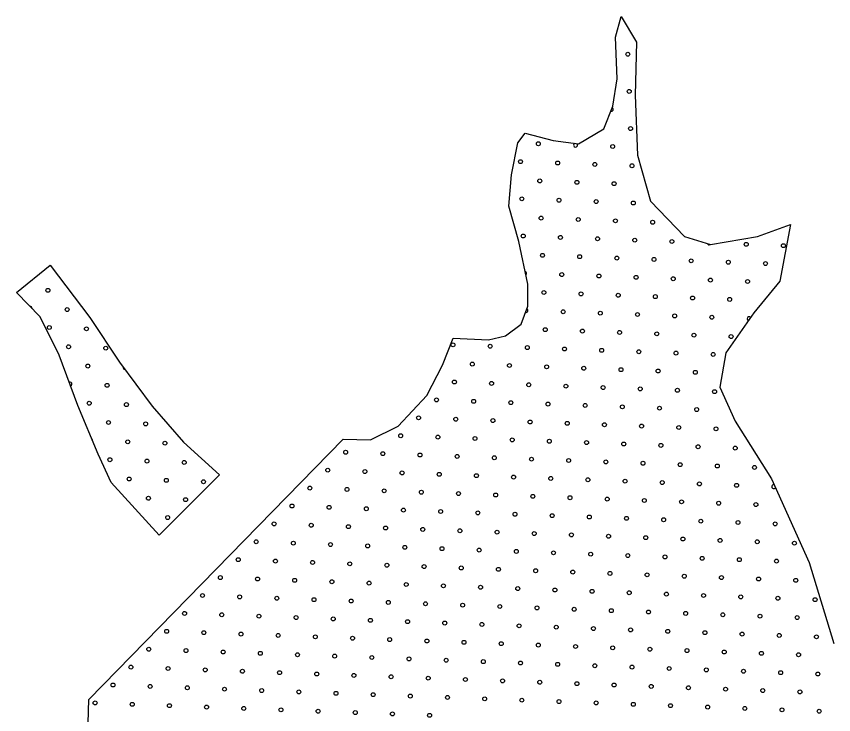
# Model space of a CAD drawing. Extents: x 1612280 to 1883141, y 560852 to 780851.
# Drawn here: x 1785021 to 1789454, y 663454 to 667240 of the extents above; entities that cross this region are included whole.
import ezdxf

# ---------------------------------------------------------------- set-up
doc = ezdxf.new("R2010")
doc.units = 0
doc.layers.add('DESIGN - SCRATCH - User 1', color=7, linetype='Continuous')
doc.layers.add('DESIGN - TRAFFIC CONTROL PERMANENT - Pavement Marking Text', color=7, linetype='Continuous')

msp = doc.modelspace()

# ---------------------------------------------------------------- linework, layer by layer
at = {"layer": 'DESIGN - SCRATCH - User 1'}
for points in [[(1786794.3, 664947.9), (1786941, 664943.4), (1787092.2, 665019.1), (1787247.8, 665183.7), (1787332.2, 665348.3), (1787390, 665495.1), (1787581.2, 665486.2), (1787674.6, 665508.4), (1787759, 665570.7), (1787794.6, 665668.5), (1787794.6, 665788.7), (1787745.7, 666020), (1787692.3, 666211.3), (1787705.7, 666380.3), (1787741.2, 666553.8), (1787781.3, 666607.2), (1787932.4, 666567.1), (1788070.2, 666549.4), (1788208, 666629.4), (1788256.9, 666754), (1788279.2, 666900.8), (1788270.3, 667127.6), (1788301.4, 667240)], [(1786794.3, 664947.9), (1786941, 664943.4), (1787092.2, 665019.1), (1787247.8, 665183.7), (1787332.2, 665348.3), (1787390, 665495.1), (1787581.2, 665486.2), (1787674.6, 665508.4), (1787759, 665570.7), (1787794.6, 665668.5), (1787794.6, 665788.7), (1787745.7, 666020), (1787692.3, 666211.3), (1787705.7, 666380.3), (1787741.2, 666553.8), (1787781.3, 666607.2), (1787932.4, 666567.1), (1788070.2, 666549.4), (1788208, 666629.4), (1788256.9, 666754), (1788279.2, 666900.8), (1788270.3, 667127.6), (1788301.4, 667240)], [(1788301.4, 667240), (1788384.3, 667099.7), (1788377.9, 666812.6), (1788390.7, 666487.2), (1788460.8, 666238.4), (1788645.7, 666047), (1788786, 666002.4), (1789041, 666047), (1789219.5, 666110.8), (1789162.1, 665804.6), (1789021.9, 665632.3), (1788868.8, 665415.4), (1788837, 665230.4), (1788919.8, 665045.4), (1789117.5, 664732.8), (1789321.5, 664279.9), (1789455.4, 663839.7)], [(1788301.4, 667240), (1788384.3, 667099.7), (1788377.9, 666812.6), (1788390.7, 666487.2), (1788460.8, 666238.4), (1788645.7, 666047), (1788786, 666002.4), (1789041, 666047), (1789219.5, 666110.8), (1789162.1, 665804.6), (1789021.9, 665632.3), (1788868.8, 665415.4), (1788837, 665230.4), (1788919.8, 665045.4), (1789117.5, 664732.8), (1789321.5, 664279.9), (1789455.4, 663839.7)], [(1785020.7, 665743.6), (1785204.8, 665890.3)], [(1785020.7, 665743.6), (1785204.8, 665890.3)], [(1785204.8, 665890.3), (1785419.5, 665607.2), (1785579.7, 665365), (1785757, 665126.2), (1785927.5, 664931.8), (1786121.8, 664754.4)], [(1785204.8, 665890.3), (1785419.5, 665607.2), (1785579.7, 665365), (1785757, 665126.2), (1785927.5, 664931.8), (1786121.8, 664754.4)], [(1785794.5, 664426.9), (1785535.4, 664713.5), (1785463.9, 664867), (1785354.8, 665129.6), (1785252.5, 665402.5), (1785150.2, 665610.6), (1785020.7, 665743.6)], [(1785794.5, 664426.9), (1785535.4, 664713.5), (1785463.9, 664867), (1785354.8, 665129.6), (1785252.5, 665402.5), (1785150.2, 665610.6), (1785020.7, 665743.6)], [(1785797.9, 661514.7), (1785771.8, 661795.5), (1785629.7, 662034.4), (1785572.9, 662335.9), (1785425, 662591.9), (1785334.1, 662791.1), (1785300, 663069.8), (1785248.8, 663212), (1785408, 663342.9), (1785413.7, 663536.3), (1786794.3, 664947.9)], [(1785797.9, 661514.7), (1785771.8, 661795.5), (1785629.7, 662034.4), (1785572.9, 662335.9), (1785425, 662591.9), (1785334.1, 662791.1), (1785300, 663069.8), (1785248.8, 663212), (1785408, 663342.9), (1785413.7, 663536.3), (1786794.3, 664947.9)], [(1786121.8, 664754.4), (1785794.5, 664426.9)], [(1786121.8, 664754.4), (1785794.5, 664426.9)]]:
    msp.add_lwpolyline(points, dxfattribs=at)
for centre in [(1785505.6, 665441.2), (1785505.6, 665441.2), (1785513, 665239.6), (1785513, 665239.6), (1786806.9, 664876.8), (1786806.9, 664876.8), (1787008.5, 664869.3), (1787008.5, 664869.3), (1788927.6, 664697.6), (1788927.6, 664697.6), (1789032.1, 664593), (1789032.1, 664593), (1789136.6, 664488.5), (1789136.6, 664488.5), (1789241.2, 664384), (1789241.2, 664384)]:
    msp.add_circle(centre, 10.6, dxfattribs=at)
msp.add_arc((1785610.1, 665336.7), 10.6, 172.0492, 261.1312, dxfattribs=at)
at = {"layer": 'DESIGN - TRAFFIC CONTROL PERMANENT - Pavement Marking Text'}
for centre in [(1788337.7, 667034.8), (1788337.7, 667034.8), (1788345.1, 666833.2), (1788345.1, 666833.2), (1788352.6, 666631.5), (1788352.6, 666631.5), (1787852.3, 666549.4), (1787852.3, 666549.4), (1788255.5, 666534.5), (1788255.5, 666534.5), (1787755.2, 666452.3), (1787755.2, 666452.3), (1787956.8, 666444.9), (1787956.8, 666444.9), (1788158.5, 666437.4), (1788158.5, 666437.4), (1788360.1, 666429.9), (1788360.1, 666429.9), (1787859.8, 666347.8), (1787859.8, 666347.8), (1788061.4, 666340.3), (1788061.4, 666340.3), (1788263, 666332.9), (1788263, 666332.9), (1787762.7, 666250.7), (1787762.7, 666250.7), (1787964.3, 666243.3), (1787964.3, 666243.3), (1788165.9, 666235.8), (1788165.9, 666235.8), (1788367.5, 666228.3), (1788367.5, 666228.3), (1787867.2, 666146.2), (1787867.2, 666146.2), (1788068.8, 666138.7), (1788068.8, 666138.7), (1788270.5, 666131.3), (1788270.5, 666131.3), (1788472.1, 666123.8), (1788472.1, 666123.8), (1787770.2, 666049.1), (1787770.2, 666049.1), (1787971.8, 666041.7), (1787971.8, 666041.7), (1788173.4, 666034.2), (1788173.4, 666034.2), (1788375, 666026.7), (1788375, 666026.7), (1788576.6, 666019.3), (1788576.6, 666019.3), (1788979.8, 666004.3), (1788979.8, 666004.3), (1789181.4, 665996.9), (1789181.4, 665996.9), (1787874.7, 665944.6), (1787874.7, 665944.6), (1788076.3, 665937.1), (1788076.3, 665937.1), (1788277.9, 665929.6), (1788277.9, 665929.6), (1788479.5, 665922.2), (1788479.5, 665922.2), (1788681.1, 665914.7), (1788681.1, 665914.7), (1788882.8, 665907.2), (1788882.8, 665907.2), (1789084.4, 665899.8), (1789084.4, 665899.8), (1787979.2, 665840), (1787979.2, 665840), (1788180.9, 665832.6), (1788180.9, 665832.6), (1788382.5, 665825.1), (1788382.5, 665825.1), (1788584.1, 665817.6), (1788584.1, 665817.6), (1788785.7, 665810.2), (1788785.7, 665810.2), (1788987.3, 665802.7), (1788987.3, 665802.7), (1785192, 665754.9), (1785192, 665754.9), (1787882.2, 665743), (1787882.2, 665743), (1788083.8, 665735.5), (1788083.8, 665735.5), (1788285.4, 665728), (1788285.4, 665728), (1788487, 665720.6), (1788487, 665720.6), (1788688.6, 665713.1), (1788688.6, 665713.1), (1788890.2, 665705.6), (1788890.2, 665705.6), (1785296.5, 665650.3), (1785296.5, 665650.3), (1787986.7, 665638.4), (1787986.7, 665638.4), (1788188.3, 665631), (1788188.3, 665631), (1788389.9, 665623.5), (1788389.9, 665623.5), (1788591.5, 665616), (1788591.5, 665616), (1788793.2, 665608.6), (1788793.2, 665608.6), (1785199.4, 665553.2), (1785199.4, 665553.2), (1785401, 665545.8), (1785401, 665545.8), (1787889.6, 665541.4), (1787889.6, 665541.4), (1788091.2, 665533.9), (1788091.2, 665533.9), (1788292.9, 665526.4), (1788292.9, 665526.4), (1788494.5, 665519), (1788494.5, 665519), (1788696.1, 665511.5), (1788696.1, 665511.5), (1788897.7, 665504), (1788897.7, 665504), (1785304, 665448.7), (1785304, 665448.7), (1787389.3, 665459.2), (1787389.3, 665459.2), (1787591, 665451.8), (1787591, 665451.8), (1787792.6, 665444.3), (1787792.6, 665444.3), (1787994.2, 665436.8), (1787994.2, 665436.8), (1788195.8, 665429.4), (1788195.8, 665429.4), (1788397.4, 665421.9), (1788397.4, 665421.9), (1788599, 665414.4), (1788599, 665414.4), (1788800.6, 665407), (1788800.6, 665407), (1785408.5, 665344.2), (1785408.5, 665344.2), (1787493.9, 665354.7), (1787493.9, 665354.7), (1787695.5, 665347.2), (1787695.5, 665347.2), (1787897.1, 665339.8), (1787897.1, 665339.8), (1788098.7, 665332.3), (1788098.7, 665332.3), (1788300.3, 665324.8), (1788300.3, 665324.8), (1788501.9, 665317.3), (1788501.9, 665317.3), (1788703.5, 665309.9), (1788703.5, 665309.9), (1787396.8, 665257.6), (1787396.8, 665257.6), (1787598.4, 665250.1), (1787598.4, 665250.1), (1787800, 665242.7), (1787800, 665242.7), (1788001.6, 665235.2), (1788001.6, 665235.2), (1788203.3, 665227.7), (1788203.3, 665227.7), (1788404.9, 665220.3), (1788404.9, 665220.3), (1788606.5, 665212.8), (1788606.5, 665212.8), (1788808.1, 665205.3), (1788808.1, 665205.3), (1785416, 665142.6), (1785416, 665142.6), (1785617.6, 665135.1), (1785617.6, 665135.1), (1787299.7, 665160.5), (1787299.7, 665160.5), (1787501.4, 665153.1), (1787501.4, 665153.1), (1787703, 665145.6), (1787703, 665145.6), (1787904.6, 665138.1), (1787904.6, 665138.1), (1788106.2, 665130.7), (1788106.2, 665130.7), (1788307.8, 665123.2), (1788307.8, 665123.2), (1788509.4, 665115.7), (1788509.4, 665115.7), (1788711, 665108.3), (1788711, 665108.3), (1785520.5, 665038), (1785520.5, 665038), (1787202.7, 665063.5), (1787202.7, 665063.5), (1787404.3, 665056), (1787404.3, 665056), (1787605.9, 665048.5), (1787605.9, 665048.5), (1787807.5, 665041.1), (1787807.5, 665041.1), (1788009.1, 665033.6), (1788009.1, 665033.6), (1785722.1, 665030.6), (1785722.1, 665030.6), (1788210.7, 665026.1), (1788210.7, 665026.1), (1788412.3, 665018.7), (1788412.3, 665018.7), (1788613.9, 665011.2), (1788613.9, 665011.2), (1788815.6, 665003.7), (1788815.6, 665003.7), (1787105.6, 664966.4), (1787105.6, 664966.4), (1787307.2, 664958.9), (1787307.2, 664958.9), (1787508.8, 664951.5), (1787508.8, 664951.5), (1785625, 664933.5), (1785625, 664933.5), (1785826.7, 664926), (1785826.7, 664926), (1787710.4, 664944), (1787710.4, 664944), (1787912, 664936.5), (1787912, 664936.5), (1788113.7, 664929.1), (1788113.7, 664929.1), (1788315.3, 664921.6), (1788315.3, 664921.6), (1788516.9, 664914.1), (1788516.9, 664914.1), (1788718.5, 664906.7), (1788718.5, 664906.7), (1787210.1, 664861.9), (1787210.1, 664861.9), (1788920.1, 664899.2), (1788920.1, 664899.2), (1785528, 664836.4), (1785528, 664836.4), (1785729.6, 664828.9), (1785729.6, 664828.9), (1785931.2, 664821.5), (1785931.2, 664821.5), (1787411.7, 664854.4), (1787411.7, 664854.4), (1787613.4, 664846.9), (1787613.4, 664846.9), (1787815, 664839.5), (1787815, 664839.5), (1788016.6, 664832), (1788016.6, 664832), (1788218.2, 664824.5), (1788218.2, 664824.5), (1788419.8, 664817.1), (1788419.8, 664817.1), (1786709.8, 664779.7), (1786709.8, 664779.7), (1786911.5, 664772.3), (1786911.5, 664772.3), (1788621.4, 664809.6), (1788621.4, 664809.6), (1788823, 664802.1), (1788823, 664802.1), (1789024.6, 664794.7), (1789024.6, 664794.7), (1785632.5, 664731.9), (1785632.5, 664731.9), (1785834.1, 664724.4), (1785834.1, 664724.4), (1787113.1, 664764.8), (1787113.1, 664764.8), (1787314.7, 664757.3), (1787314.7, 664757.3), (1787516.3, 664749.9), (1787516.3, 664749.9), (1787717.9, 664742.4), (1787717.9, 664742.4), (1787919.5, 664734.9), (1787919.5, 664734.9), (1788121.1, 664727.5), (1788121.1, 664727.5), (1786035.7, 664716.9), (1786035.7, 664716.9), (1786612.8, 664682.7), (1786612.8, 664682.7), (1788322.7, 664720), (1788322.7, 664720), (1788524.3, 664712.5), (1788524.3, 664712.5), (1788725.9, 664705.1), (1788725.9, 664705.1), (1786814.4, 664675.2), (1786814.4, 664675.2), (1787016, 664667.7), (1787016, 664667.7), (1787217.6, 664660.2), (1787217.6, 664660.2), (1787419.2, 664652.8), (1787419.2, 664652.8), (1787620.8, 664645.3), (1787620.8, 664645.3), (1787822.4, 664637.8), (1787822.4, 664637.8), (1785737.1, 664627.3), (1785737.1, 664627.3), (1785938.7, 664619.9), (1785938.7, 664619.9), (1788024, 664630.4), (1788024, 664630.4), (1788225.7, 664622.9), (1788225.7, 664622.9), (1788427.3, 664615.4), (1788427.3, 664615.4), (1788628.9, 664608), (1788628.9, 664608), (1788830.5, 664600.5), (1788830.5, 664600.5), (1786515.7, 664585.6), (1786515.7, 664585.6), (1786717.3, 664578.1), (1786717.3, 664578.1), (1786918.9, 664570.6), (1786918.9, 664570.6), (1787120.5, 664563.2), (1787120.5, 664563.2), (1787322.1, 664555.7), (1787322.1, 664555.7), (1787523.8, 664548.2), (1787523.8, 664548.2), (1785841.6, 664522.8), (1785841.6, 664522.8), (1787725.4, 664540.8), (1787725.4, 664540.8), (1787927, 664533.3), (1787927, 664533.3), (1788128.6, 664525.8), (1788128.6, 664525.8), (1788330.2, 664518.4), (1788330.2, 664518.4), (1788531.8, 664510.9), (1788531.8, 664510.9), (1788733.4, 664503.4), (1788733.4, 664503.4), (1786418.6, 664488.5), (1786418.6, 664488.5), (1786620.2, 664481), (1786620.2, 664481), (1786821.9, 664473.6), (1786821.9, 664473.6), (1787023.5, 664466.1), (1787023.5, 664466.1), (1787225.1, 664458.6), (1787225.1, 664458.6), (1788935, 664496), (1788935, 664496), (1787426.7, 664451.2), (1787426.7, 664451.2), (1787628.3, 664443.7), (1787628.3, 664443.7), (1787829.9, 664436.2), (1787829.9, 664436.2), (1788031.5, 664428.8), (1788031.5, 664428.8), (1788233.1, 664421.3), (1788233.1, 664421.3), (1788434.7, 664413.8), (1788434.7, 664413.8), (1786321.6, 664391.4), (1786321.6, 664391.4), (1786523.2, 664384), (1786523.2, 664384), (1786724.8, 664376.5), (1786724.8, 664376.5), (1786926.4, 664369), (1786926.4, 664369), (1788636.3, 664406.4), (1788636.3, 664406.4), (1788838, 664398.9), (1788838, 664398.9), (1789039.6, 664391.4), (1789039.6, 664391.4), (1787128, 664361.6), (1787128, 664361.6), (1787329.6, 664354.1), (1787329.6, 664354.1), (1787531.2, 664346.6), (1787531.2, 664346.6), (1787732.8, 664339.2), (1787732.8, 664339.2), (1787934.4, 664331.7), (1787934.4, 664331.7), (1788136.1, 664324.2), (1788136.1, 664324.2), (1786224.5, 664294.4), (1786224.5, 664294.4), (1786426.1, 664286.9), (1786426.1, 664286.9), (1788337.7, 664316.8), (1788337.7, 664316.8), (1788539.3, 664309.3), (1788539.3, 664309.3), (1788740.9, 664301.8), (1788740.9, 664301.8), (1788942.5, 664294.4), (1788942.5, 664294.4), (1789144.1, 664286.9), (1789144.1, 664286.9), (1786627.7, 664279.4), (1786627.7, 664279.4), (1786829.3, 664272), (1786829.3, 664272), (1787030.9, 664264.5), (1787030.9, 664264.5), (1787232.5, 664257), (1787232.5, 664257), (1787434.1, 664249.6), (1787434.1, 664249.6), (1787635.8, 664242.1), (1787635.8, 664242.1), (1786127.4, 664197.3), (1786127.4, 664197.3), (1787837.4, 664234.6), (1787837.4, 664234.6), (1788039, 664227.2), (1788039, 664227.2), (1788240.6, 664219.7), (1788240.6, 664219.7), (1788442.2, 664212.2), (1788442.2, 664212.2), (1788643.8, 664204.8), (1788643.8, 664204.8), (1788845.4, 664197.3), (1788845.4, 664197.3), (1786329, 664189.8), (1786329, 664189.8), (1786530.6, 664182.4), (1786530.6, 664182.4), (1786732.2, 664174.9), (1786732.2, 664174.9), (1786933.9, 664167.4), (1786933.9, 664167.4), (1787135.5, 664160), (1787135.5, 664160), (1787337.1, 664152.5), (1787337.1, 664152.5), (1789047, 664189.8), (1789047, 664189.8), (1789248.6, 664182.4), (1789248.6, 664182.4), (1787538.7, 664145), (1787538.7, 664145), (1787740.3, 664137.6), (1787740.3, 664137.6), (1787941.9, 664130.1), (1787941.9, 664130.1), (1788143.5, 664122.6), (1788143.5, 664122.6), (1788345.1, 664115.2), (1788345.1, 664115.2), (1788546.7, 664107.7), (1788546.7, 664107.7), (1786030.3, 664100.2), (1786030.3, 664100.2), (1786232, 664092.8), (1786232, 664092.8), (1786433.6, 664085.3), (1786433.6, 664085.3), (1786635.2, 664077.8), (1786635.2, 664077.8), (1786836.8, 664070.4), (1786836.8, 664070.4), (1787038.4, 664062.9), (1787038.4, 664062.9), (1788748.4, 664100.2), (1788748.4, 664100.2), (1788950, 664092.8), (1788950, 664092.8), (1789151.6, 664085.3), (1789151.6, 664085.3), (1789353.2, 664077.8), (1789353.2, 664077.8), (1787240, 664055.4), (1787240, 664055.4), (1787441.6, 664048), (1787441.6, 664048), (1787643.2, 664040.5), (1787643.2, 664040.5), (1787844.8, 664033), (1787844.8, 664033), (1788046.4, 664025.5), (1788046.4, 664025.5), (1788248.1, 664018.1), (1788248.1, 664018.1), (1785933.3, 664003.1), (1785933.3, 664003.1), (1786134.9, 663995.7), (1786134.9, 663995.7), (1786336.5, 663988.2), (1786336.5, 663988.2), (1786538.1, 663980.7), (1786538.1, 663980.7), (1786739.7, 663973.3), (1786739.7, 663973.3), (1788449.7, 664010.6), (1788449.7, 664010.6), (1788651.3, 664003.1), (1788651.3, 664003.1), (1788852.9, 663995.7), (1788852.9, 663995.7), (1789054.5, 663988.2), (1789054.5, 663988.2), (1789256.1, 663980.7), (1789256.1, 663980.7), (1786941.3, 663965.8), (1786941.3, 663965.8), (1787142.9, 663958.3), (1787142.9, 663958.3), (1787344.5, 663950.9), (1787344.5, 663950.9), (1787546.2, 663943.4), (1787546.2, 663943.4), (1787747.8, 663935.9), (1787747.8, 663935.9), (1787949.4, 663928.5), (1787949.4, 663928.5), (1785836.2, 663906.1), (1785836.2, 663906.1), (1786037.8, 663898.6), (1786037.8, 663898.6), (1786239.4, 663891.1), (1786239.4, 663891.1), (1786441, 663883.7), (1786441, 663883.7), (1788151, 663921), (1788151, 663921), (1788352.6, 663913.5), (1788352.6, 663913.5), (1788554.2, 663906.1), (1788554.2, 663906.1), (1788755.8, 663898.6), (1788755.8, 663898.6), (1788957.4, 663891.1), (1788957.4, 663891.1), (1789159, 663883.7), (1789159, 663883.7), (1786642.6, 663876.2), (1786642.6, 663876.2), (1786844.3, 663868.7), (1786844.3, 663868.7), (1787045.9, 663861.3), (1787045.9, 663861.3), (1787247.5, 663853.8), (1787247.5, 663853.8), (1787449.1, 663846.3), (1787449.1, 663846.3), (1787650.7, 663838.9), (1787650.7, 663838.9), (1789360.6, 663876.2), (1789360.6, 663876.2), (1785739.1, 663809), (1785739.1, 663809), (1785940.7, 663801.5), (1785940.7, 663801.5), (1786142.4, 663794.1), (1786142.4, 663794.1), (1787852.3, 663831.4), (1787852.3, 663831.4), (1788053.9, 663823.9), (1788053.9, 663823.9), (1788255.5, 663816.5), (1788255.5, 663816.5), (1788457.1, 663809), (1788457.1, 663809), (1788658.7, 663801.5), (1788658.7, 663801.5), (1788860.4, 663794.1), (1788860.4, 663794.1), (1786344, 663786.6), (1786344, 663786.6), (1786545.6, 663779.1), (1786545.6, 663779.1), (1786747.2, 663771.7), (1786747.2, 663771.7), (1786948.8, 663764.2), (1786948.8, 663764.2), (1787150.4, 663756.7), (1787150.4, 663756.7), (1787352, 663749.3), (1787352, 663749.3), (1789062, 663786.6), (1789062, 663786.6), (1789263.6, 663779.1), (1789263.6, 663779.1), (1785642.1, 663711.9), (1785642.1, 663711.9), (1785843.7, 663704.5), (1785843.7, 663704.5), (1787553.6, 663741.8), (1787553.6, 663741.8), (1787755.2, 663734.3), (1787755.2, 663734.3), (1787956.8, 663726.9), (1787956.8, 663726.9), (1788158.5, 663719.4), (1788158.5, 663719.4), (1788360.1, 663711.9), (1788360.1, 663711.9), (1788561.7, 663704.5), (1788561.7, 663704.5), (1786045.3, 663697), (1786045.3, 663697), (1786246.9, 663689.5), (1786246.9, 663689.5), (1786448.5, 663682.1), (1786448.5, 663682.1), (1786650.1, 663674.6), (1786650.1, 663674.6), (1786851.7, 663667.1), (1786851.7, 663667.1), (1787053.3, 663659.7), (1787053.3, 663659.7), (1788763.3, 663697), (1788763.3, 663697), (1788964.9, 663689.5), (1788964.9, 663689.5), (1789166.5, 663682.1), (1789166.5, 663682.1), (1789368.1, 663674.6), (1789368.1, 663674.6), (1785545, 663614.9), (1785545, 663614.9), (1787254.9, 663652.2), (1787254.9, 663652.2), (1787456.6, 663644.7), (1787456.6, 663644.7), (1787658.2, 663637.3), (1787658.2, 663637.3), (1787859.8, 663629.8), (1787859.8, 663629.8), (1788061.4, 663622.3), (1788061.4, 663622.3), (1788263, 663614.9), (1788263, 663614.9), (1785746.6, 663607.4), (1785746.6, 663607.4), (1785948.2, 663599.9), (1785948.2, 663599.9), (1786149.8, 663592.5), (1786149.8, 663592.5), (1786351.4, 663585), (1786351.4, 663585), (1786553, 663577.5), (1786553, 663577.5), (1788464.6, 663607.4), (1788464.6, 663607.4), (1788666.2, 663599.9), (1788666.2, 663599.9), (1788867.8, 663592.5), (1788867.8, 663592.5), (1789069.4, 663585), (1789069.4, 663585), (1789271, 663577.5), (1789271, 663577.5), (1786754.6, 663570.1), (1786754.6, 663570.1), (1786956.3, 663562.6), (1786956.3, 663562.6), (1787157.9, 663555.1), (1787157.9, 663555.1), (1787359.5, 663547.7), (1787359.5, 663547.7), (1787561.1, 663540.2), (1787561.1, 663540.2), (1787762.7, 663532.7), (1787762.7, 663532.7), (1785447.9, 663517.8), (1785447.9, 663517.8), (1785649.5, 663510.3), (1785649.5, 663510.3), (1785851.1, 663502.9), (1785851.1, 663502.9), (1786052.7, 663495.4), (1786052.7, 663495.4), (1786254.4, 663487.9), (1786254.4, 663487.9), (1787964.3, 663525.3), (1787964.3, 663525.3), (1788165.9, 663517.8), (1788165.9, 663517.8), (1788367.5, 663510.3), (1788367.5, 663510.3), (1788569.1, 663502.9), (1788569.1, 663502.9), (1788770.8, 663495.4), (1788770.8, 663495.4), (1788972.4, 663487.9), (1788972.4, 663487.9), (1786456, 663480.5), (1786456, 663480.5), (1786657.6, 663473), (1786657.6, 663473), (1786859.2, 663465.5), (1786859.2, 663465.5), (1787060.8, 663458.1), (1787060.8, 663458.1), (1787262.4, 663450.6), (1787262.4, 663450.6), (1789174, 663480.5), (1789174, 663480.5), (1789375.6, 663473), (1789375.6, 663473)]:
    msp.add_circle(centre, 10.6, dxfattribs=at)
for centre, start, end in [((1788248.1, 666736.1), 257.967, 59.1663), ((1788053.9, 666541.9), 109.3528, 55.9346), ((1788778.2, 666011.8), 201.1831, 303.5007), ((1787777.6, 665847.5), 306.6908, 77.185), ((1785094.9, 665657.8), 353.7014, 94.7716), ((1787785.1, 665645.9), 256.4905, 63.5638), ((1788994.8, 665601.1), 31.8267, 257.7724), ((1785311.4, 665247.1), 286.9893, 114.0971), ((1785423.4, 664941), 350.412, 54.6984), ((1789129.2, 664690.1), 73.6089, 334.8868)]:
    msp.add_arc(centre, 10.6, start, end, dxfattribs=at)

doc.saveas('drawing.dxf')
